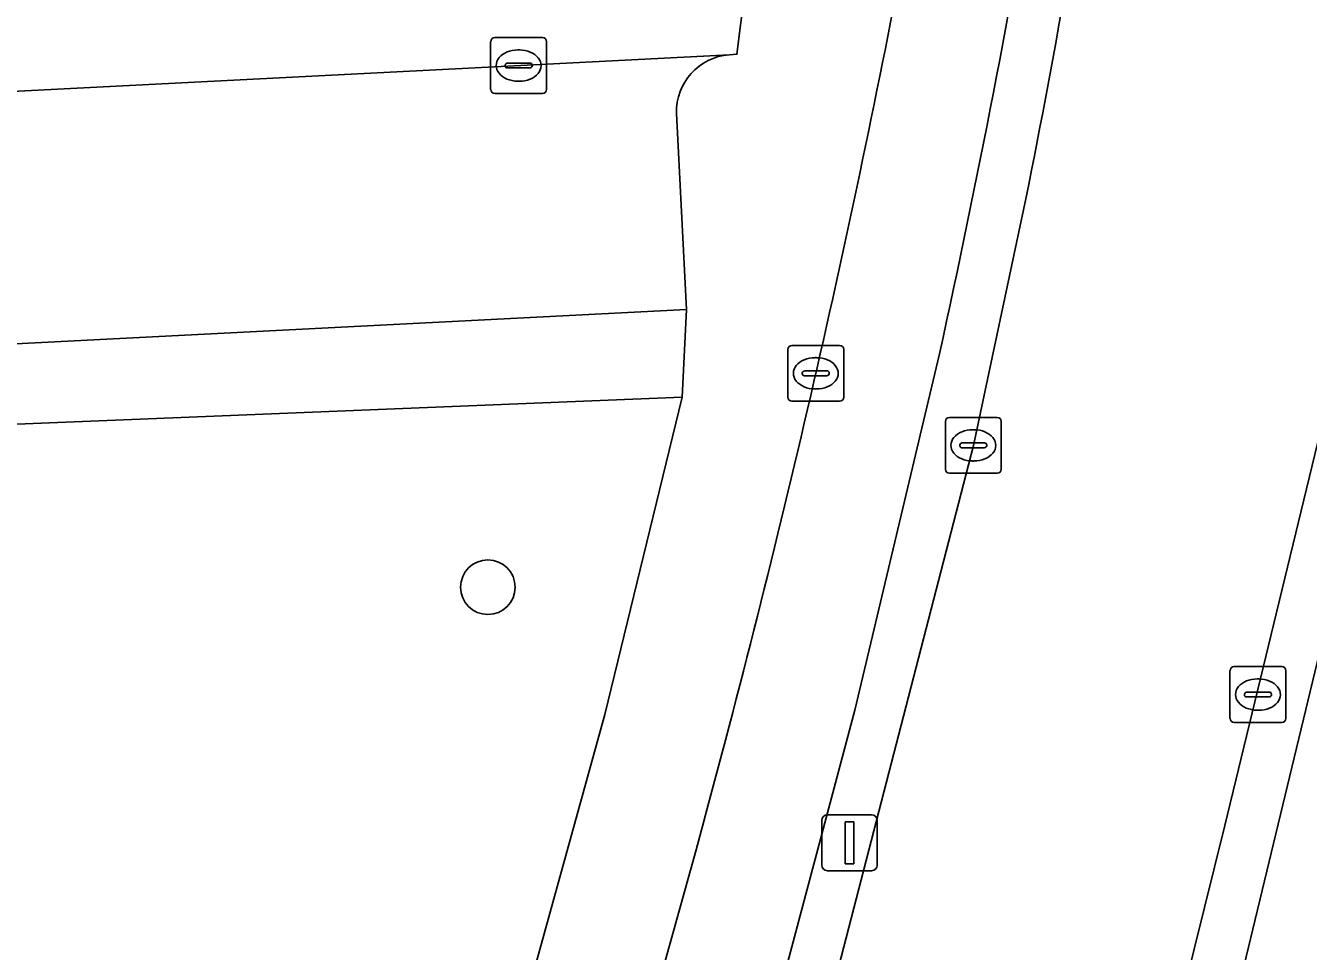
# Model space of a CAD drawing. Extents: x 160023 to 161302, y 384750 to 385707.
# Drawn here: x 160816.94 to 160839.9, y 385212.81 to 385229.38 of the extents above; entities that cross this region are included whole.
import ezdxf

# ---------------------------------------------------------------- set-up
doc = ezdxf.new("R2010")
doc.units = 0
for name, color, linetype in [('IMGEO_Berm_open', 7, 'Continuous'), ('IMGEO_Boom', 7, 'Continuous'), ('IMGEO_Fietspad_open', 7, 'Continuous'), ('IMGEO_Groenvoorziening', 7, 'Continuous'), ('IMGEO_Kolk', 7, 'Continuous'), ('IMGEO_Lichtmast', 7, 'Continuous'), ('IMGEO_Parkeervlak_open', 7, 'Continuous'), ('IMGEO_Rijbaan_lokaal_gesloten', 7, 'Continuous'), ('IMGEO_Rijbaan_lokaal_open', 7, 'Continuous'), ('IMGEO_Voetpad_open', 7, 'Continuous')]:
    doc.layers.add(name, color=color, linetype=linetype)

msp = doc.modelspace()

# ---------------------------------------------------------------- linework, layer by layer
at = {"layer": 'IMGEO_Berm_open'}
for points in [[(160841.381, 385227.33), (160838.403, 385215.06), (160836.766, 385208.44), (160832.862, 385194.91), (160832.71, 385194.375), (160833.582, 385194.228)], [(160827.844, 385200.704), (160828.752, 385202.399), (160831.138, 385211.158), (160833.905, 385221.859), (160834.844, 385226.277)], [(160834.354, 385194.729), (160835.911, 385200.787), (160841.826, 385225.299)], [(160833.3, 385223.503), (160831.785, 385217.124), (160829.31, 385207.82), (160827.66, 385202.056), (160826.976, 385200.55), (160827.226, 385200.432)]]:
    msp.add_lwpolyline(points, dxfattribs=at)
for centre, radius, start, end in [((160699.88, 385253.558), 137.694, 348.57266, 355.52617), ((160646.553, 385264.44), 191.181, 347.63572, 350.49759)]:
    msp.add_arc(centre, radius, start, end, dxfattribs=at)
at = {"layer": 'IMGEO_Boom'}
msp.add_circle((160825.216, 385219.324), 0.489, dxfattribs=at)
at = {"layer": 'IMGEO_Fietspad_open'}
for points in [[(160841.826, 385225.299), (160835.911, 385200.787), (160834.354, 385194.729)], [(160831.785, 385217.124), (160833.3, 385223.503)], [(160819.452, 385198.711), (160821.437, 385198.641), (160822.945, 385198.737), (160823.774, 385198.86), (160826.201, 385199.268), (160826.976, 385200.55), (160827.66, 385202.056), (160829.31, 385207.82), (160831.785, 385217.124)], [(160828.942, 385214.624), (160827.076, 385207.921), (160826.319, 385205.074), (160825.791, 385203.235), (160825.481, 385202.235)]]:
    msp.add_lwpolyline(points, dxfattribs=at)
for centre, radius, start, end in [((160646.553, 385264.44), 191.181, 347.63572, 350.49759), ((160629.079, 385269.412), 207.236, 344.67016, 349.16792)]:
    msp.add_arc(centre, radius, start, end, dxfattribs=at)
at = {"layer": 'IMGEO_Groenvoorziening'}
for points in [[(160827.307, 385217.046), (160828.696, 385222.725), (160809.721, 385221.956), (160800.613, 385221.477)], [(160823.898, 385204.704), (160827.307, 385217.046)]]:
    msp.add_lwpolyline(points, dxfattribs=at)
at = {"layer": 'IMGEO_Kolk'}
for p, q in [((160825.266, 385228.236), (160825.266, 385229.088)), ((160825.341, 385229.162), (160826.193, 385229.162)), ((160826.267, 385229.088), (160826.267, 385228.236)), ((160825.754, 385228.942), (160825.779, 385228.942)), ((160825.525, 385228.656), (160825.525, 385228.668)), ((160825.963, 385228.619), (160825.565, 385228.619)), ((160825.568, 385228.705), (160825.966, 385228.705)), ((160826.009, 385228.668), (160826.009, 385228.656)), ((160825.777, 385228.382), (160825.752, 385228.382)), ((160826.193, 385228.162), (160825.341, 385228.162)), ((160830.584, 385222.727), (160830.584, 385223.579)), ((160830.659, 385223.653), (160831.511, 385223.653)), ((160831.585, 385223.579), (160831.585, 385222.727)), ((160831.072, 385223.433), (160831.097, 385223.433)), ((160830.843, 385223.147), (160830.843, 385223.159)), ((160831.281, 385223.11), (160830.883, 385223.11)), ((160830.886, 385223.196), (160831.284, 385223.196)), ((160831.327, 385223.159), (160831.327, 385223.147)), ((160831.095, 385222.873), (160831.07, 385222.873)), ((160831.511, 385222.653), (160830.659, 385222.653)), ((160833.479, 385222.363), (160834.331, 385222.363)), ((160833.404, 385221.437), (160833.404, 385222.289)), ((160833.892, 385222.143), (160833.917, 385222.143)), ((160834.405, 385222.289), (160834.405, 385221.437)), ((160833.663, 385221.857), (160833.663, 385221.869)), ((160833.706, 385221.906), (160834.104, 385221.906)), ((160834.147, 385221.869), (160834.147, 385221.857)), ((160834.101, 385221.82), (160833.703, 385221.82)), ((160833.915, 385221.583), (160833.89, 385221.583)), ((160834.331, 385221.363), (160833.479, 385221.363)), ((160838.498, 385216.976), (160838.498, 385217.828)), ((160838.573, 385217.902), (160839.425, 385217.902)), ((160839.499, 385217.828), (160839.499, 385216.976)), ((160838.986, 385217.682), (160839.011, 385217.682)), ((160838.757, 385217.396), (160838.757, 385217.408)), ((160839.195, 385217.359), (160838.797, 385217.359)), ((160838.8, 385217.445), (160839.198, 385217.445)), ((160839.241, 385217.408), (160839.241, 385217.396)), ((160839.009, 385217.122), (160838.984, 385217.122)), ((160839.425, 385216.902), (160838.573, 385216.902))]:
    msp.add_line(p, q, dxfattribs=at)
for points in [[(160825.266, 385228.236), (160825.266, 385229.088)], [(160825.341, 385229.162), (160826.193, 385229.162)], [(160826.267, 385229.088), (160826.267, 385228.236)], [(160826.193, 385228.162), (160825.341, 385228.162)], [(160830.584, 385222.727), (160830.584, 385223.579)], [(160830.659, 385223.653), (160831.511, 385223.653)], [(160831.585, 385223.579), (160831.585, 385222.727)], [(160831.511, 385222.653), (160830.659, 385222.653)], [(160833.479, 385222.363), (160834.331, 385222.363)], [(160833.404, 385221.437), (160833.404, 385222.289)], [(160834.405, 385222.289), (160834.405, 385221.437)], [(160834.331, 385221.363), (160833.479, 385221.363)], [(160838.498, 385216.976), (160838.498, 385217.828)], [(160838.573, 385217.902), (160839.425, 385217.902)], [(160839.499, 385217.828), (160839.499, 385216.976)], [(160839.425, 385216.902), (160838.573, 385216.902)]]:
    msp.add_lwpolyline(points, dxfattribs=at)
for centre, radius, start, end in [((160825.343, 385229.086), 0.0765, 91.552, 178.448), ((160825.343, 385229.086), 0.0765, 91.552, 178.448), ((160826.191, 385229.086), 0.0765, 1.552, 88.448), ((160826.191, 385229.086), 0.0765, 1.552, 88.448), ((160825.565, 385228.665), 0.0403, 85.8775, 175.7526), ((160825.562, 385228.655), 0.0366, 178.938, 274.7102), ((160825.966, 385228.662), 0.043, 264.8664, 352.4533), ((160825.97, 385228.667), 0.0386, 1.7309, 96.639), ((160825.343, 385228.238), 0.0765, 181.552, 268.448), ((160825.343, 385228.238), 0.0765, 181.552, 268.448), ((160826.191, 385228.238), 0.0765, 271.552, 358.448), ((160826.191, 385228.238), 0.0765, 271.552, 358.448), ((160830.661, 385223.577), 0.0765, 91.552, 178.448), ((160830.661, 385223.577), 0.0765, 91.552, 178.448), ((160831.509, 385223.577), 0.0765, 1.552, 88.448), ((160831.509, 385223.577), 0.0765, 1.552, 88.448), ((160830.883, 385223.156), 0.0403, 85.8775, 175.7526), ((160830.88, 385223.146), 0.0366, 178.938, 274.7102), ((160831.284, 385223.153), 0.043, 264.8664, 352.4533), ((160831.288, 385223.158), 0.0386, 1.7309, 96.639), ((160830.661, 385222.729), 0.0765, 181.552, 268.448), ((160830.661, 385222.729), 0.0765, 181.552, 268.448), ((160831.509, 385222.729), 0.0765, 271.552, 358.448), ((160831.509, 385222.729), 0.0765, 271.552, 358.448), ((160833.481, 385222.287), 0.0765, 91.552, 178.448), ((160833.481, 385222.287), 0.0765, 91.552, 178.448), ((160834.329, 385222.287), 0.0765, 1.552, 88.448), ((160834.329, 385222.287), 0.0765, 1.552, 88.448), ((160833.703, 385221.866), 0.0403, 85.8775, 175.7526), ((160834.108, 385221.868), 0.0386, 1.7309, 96.639), ((160833.7, 385221.856), 0.0366, 178.938, 274.7102), ((160834.104, 385221.863), 0.043, 264.8664, 352.4533), ((160833.481, 385221.439), 0.0765, 181.552, 268.448), ((160833.481, 385221.439), 0.0765, 181.552, 268.448), ((160834.329, 385221.439), 0.0765, 271.552, 358.448), ((160834.329, 385221.439), 0.0765, 271.552, 358.448), ((160838.575, 385217.826), 0.0765, 91.552, 178.448), ((160838.575, 385217.826), 0.0765, 91.552, 178.448), ((160839.423, 385217.826), 0.0765, 1.552, 88.448), ((160839.423, 385217.826), 0.0765, 1.552, 88.448), ((160838.797, 385217.405), 0.0403, 85.8775, 175.7526), ((160838.794, 385217.395), 0.0366, 178.938, 274.7102), ((160839.198, 385217.402), 0.043, 264.8664, 352.4533), ((160839.202, 385217.407), 0.0386, 1.7309, 96.639), ((160838.575, 385216.978), 0.0765, 181.552, 268.448), ((160838.575, 385216.978), 0.0765, 181.552, 268.448), ((160839.423, 385216.978), 0.0765, 271.552, 358.448), ((160839.423, 385216.978), 0.0765, 271.552, 358.448)]:
    msp.add_arc(centre, radius, start, end, dxfattribs=at)
for centre, major_axis, ratio, start_param, end_param in [((160825.753, 385228.662), (-0.387, 0.002), 0.722429, 4.712389, 7.853982), ((160825.778, 385228.662), (-0.39, 0.002), 0.717154, 1.570796, 4.712389), ((160831.071, 385223.153), (-0.387, 0.002), 0.722429, 4.712389, 7.853982), ((160831.096, 385223.153), (-0.39, 0.002), 0.717154, 1.570796, 4.712389), ((160833.891, 385221.863), (-0.387, 0.002), 0.722429, 4.712389, 7.853982), ((160833.916, 385221.863), (-0.39, 0.002), 0.717154, 1.570796, 4.712389), ((160838.985, 385217.402), (-0.387, 0.002), 0.722429, 4.712389, 7.853982), ((160839.01, 385217.402), (-0.39, 0.002), 0.717154, 1.570796, 4.712389)]:
    msp.add_ellipse(centre, major_axis=major_axis, ratio=ratio, start_param=start_param, end_param=end_param, dxfattribs=at)
at = {"layer": 'IMGEO_Lichtmast'}
for p, q in [((160831.293, 385215.249), (160832.083, 385215.249)), ((160832.083, 385215.249), (160831.293, 385215.249)), ((160831.193, 385214.349), (160831.193, 385215.149)), ((160831.193, 385215.149), (160831.193, 385214.349)), ((160832.183, 385215.149), (160832.183, 385214.349)), ((160832.183, 385214.349), (160832.183, 385215.149)), ((160832.083, 385214.249), (160831.293, 385214.249)), ((160831.293, 385214.249), (160832.083, 385214.249))]:
    msp.add_line(p, q, dxfattribs=at)
msp.add_lwpolyline([(160831.613, 385215.124), (160831.763, 385215.124), (160831.763, 385214.374), (160831.613, 385214.374), (160831.613, 385215.124)], dxfattribs=at)
for centre, start, end in [((160831.293, 385215.149), 90, 180), ((160831.293, 385215.149), 90, 180), ((160832.083, 385215.149), 0, 90), ((160832.083, 385215.149), 360, 90), ((160831.293, 385214.349), 180, 270), ((160831.293, 385214.349), 180, 270), ((160832.083, 385214.349), 270, 0), ((160832.083, 385214.349), 270, 0)]:
    msp.add_arc(centre, 0.1, start, end, dxfattribs=at)
at = {"layer": 'IMGEO_Parkeervlak_open'}
for points in [[(160829.539, 385228.856), (160798.828, 385227.283)], [(160799.668, 385226.525), (160799.858, 385222.818), (160828.772, 385224.298), (160828.592, 385227.806)]]:
    msp.add_lwpolyline(points, dxfattribs=at)
msp.add_arc((160829.616, 385227.834), 1.025, 94.3353, 181.5698, dxfattribs=at)
at = {"layer": 'IMGEO_Rijbaan_lokaal_gesloten'}
for points in [[(160817.112, 385159.186), (160822.644, 385157.031), (160822.894, 385158.013), (160826.528, 385171.898), (160829.718, 385183.645), (160831.662, 385190.69), (160832.71, 385194.375), (160832.862, 385194.91), (160836.766, 385208.44), (160838.403, 385215.06), (160841.381, 385227.33)], [(160834.844, 385226.277), (160833.905, 385221.859), (160831.138, 385211.158), (160828.752, 385202.399), (160825.094, 385188.763), (160824.556, 385186.759), (160819.155, 385166.628)]]:
    msp.add_lwpolyline(points, dxfattribs=at)
msp.add_arc((160699.88, 385253.558), 137.694, 348.57266, 355.52617, dxfattribs=at)
at = {"layer": 'IMGEO_Rijbaan_lokaal_open'}
msp.add_lwpolyline([(160797.475, 385227.214), (160798.828, 385227.283), (160829.539, 385228.856), (160829.674, 385228.863), (160830.412, 385234.729), (160815.328, 385234.093), (160798.669, 385233.35), (160797.494, 385233.297)], dxfattribs=at)
at = {"layer": 'IMGEO_Voetpad_open'}
for points in [[(160831.114, 385288.728), (160828.882, 385297.284), (160826.222, 385305.486), (160823.767, 385303.558), (160826.845, 385293.056), (160828.301, 385286.994), (160829.411, 385281.289), (160830.356, 385275.717), (160831.062, 385269.897), (160831.046, 385268.955), (160831.371, 385265.226), (160831.61, 385260.848), (160831.648, 385255.794), (160831.736, 385250.689), (160831.699, 385250), (160831.614, 385248.4), (160831.416, 385244.924), (160831.181, 385240.737), (160830.412, 385234.729), (160829.674, 385228.863), (160829.539, 385228.856)], [(160828.592, 385227.806), (160828.772, 385224.298), (160828.696, 385222.725), (160827.307, 385217.046), (160823.898, 385204.704), (160822.699, 385199.402)], [(160828.696, 385222.725), (160828.772, 385224.298), (160799.858, 385222.818), (160799.668, 385226.525)], [(160800.613, 385221.477), (160809.721, 385221.956), (160828.696, 385222.725)], [(160825.481, 385202.235), (160825.791, 385203.235), (160826.319, 385205.074), (160827.076, 385207.921), (160828.942, 385214.624)]]:
    msp.add_lwpolyline(points, dxfattribs=at)
for centre, radius, start, end in [((160629.079, 385269.412), 207.236, 344.67016, 349.16792), ((160829.616, 385227.834), 1.025, 94.3353, 181.5698)]:
    msp.add_arc(centre, radius, start, end, dxfattribs=at)

doc.saveas('drawing.dxf')
